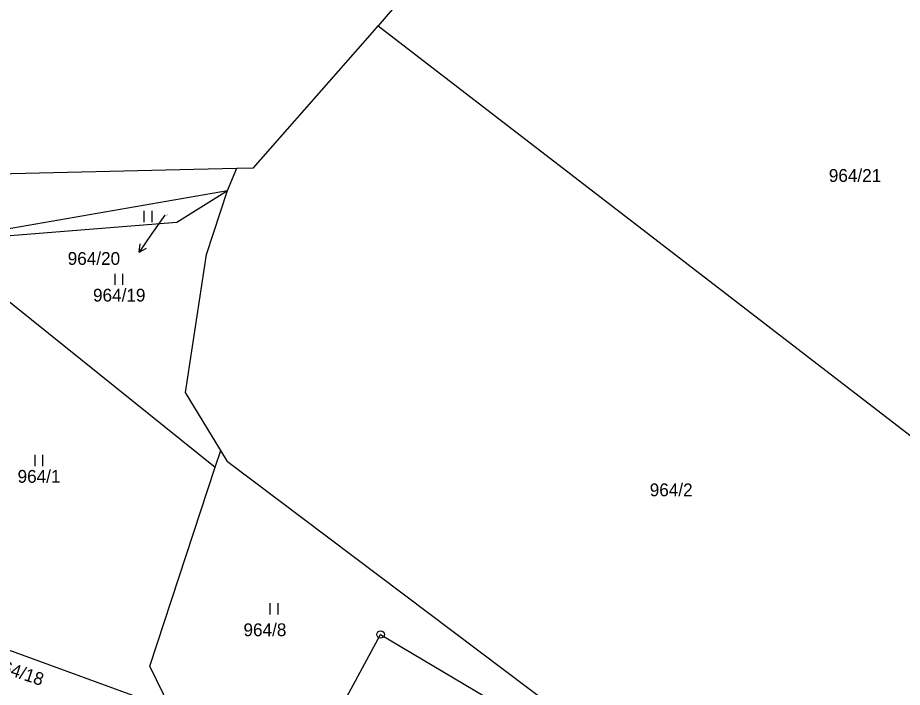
# Model space of a CAD drawing. Extents: x -795483 to -789093, y -1112258 to -1108741.
# Drawn here: x -791447.9 to -791330.6, y -1109186 to -1109097.1 of the extents above; entities that cross this region are included whole.
import ezdxf

# ---------------------------------------------------------------- set-up
doc = ezdxf.new("R2010")
doc.units = 0
for name, color, linetype in [('Komunikace', 7, 'Continuous'), ('Vrstva 1', 7, 'Continuous'), ('Vrstva 14', 7, 'Continuous'), ('Vrstva 16', 7, 'Continuous'), ('Vrstva 23', 7, 'Continuous'), ('Vrstva 28', 7, 'Continuous'), ('Vrstva 4', 7, 'Continuous')]:
    doc.layers.add(name, color=color, linetype=linetype)

msp = doc.modelspace()

# ---------------------------------------------------------------- linework, layer by layer
at = {"layer": 'Komunikace'}
msp.add_line((-791428.43, -1109123.31), (-791430.12, -1109125.73), dxfattribs=at)
at = {"layer": 'Vrstva 1'}
for p, q in [((-791400.09, -1109098.16), (-791291.5, -1109181.87)), ((-791420.08, -1109120.01), (-791418.87, -1109117.07)), ((-791458.97, -1109126.8), (-791420.08, -1109120.01)), ((-791426.81, -1109124.21), (-791420.08, -1109120.01)), ((-791422.88, -1109128.51), (-791420.08, -1109120.01)), ((-791458.97, -1109126.8), (-791426.81, -1109124.21)), ((-791458.97, -1109126.8), (-791421.72, -1109156.74)), ((-791425.67, -1109146.83), (-791422.88, -1109128.51)), ((-791420.99, -1109154.53), (-791425.67, -1109146.83)), ((-791421.72, -1109156.74), (-791420.99, -1109154.53)), ((-791420.11, -1109155.99), (-791420.99, -1109154.53)), ((-791430.42, -1109183.15), (-791421.72, -1109156.74)), ((-791420.11, -1109155.99), (-791373.34, -1109191.2)), ((-791470.73, -1109173.15), (-791427.61, -1109188.84)), ((-791427.61, -1109188.84), (-791430.42, -1109183.15))]:
    msp.add_line(p, q, dxfattribs=at)
msp.add_lwpolyline([(-791410.58, -1109198.93), (-791399.78, -1109178.95), (-791374.77, -1109193.83)], dxfattribs=at)
at = {"layer": 'Vrstva 16'}
for p, q in [((-791430.12, -1109125.73), (-791431.83, -1109128.19)), ((-791431.83, -1109128.19), (-791431.67, -1109127.08)), ((-791431.83, -1109128.19), (-791430.85, -1109127.66))]:
    msp.add_line(p, q, dxfattribs=at)
at = {"layer": 'Vrstva 23'}
for p, q in [((-791431.14, -1109124.24), (-791431.14, -1109122.74)), ((-791430.14, -1109122.74), (-791430.14, -1109124.24)), ((-791435.01, -1109132.56), (-791435.01, -1109131.06)), ((-791434.01, -1109131.06), (-791434.01, -1109132.56)), ((-791445.63, -1109156.61), (-791445.63, -1109155.11)), ((-791444.63, -1109155.11), (-791444.63, -1109156.61)), ((-791414.42, -1109176.28), (-791414.42, -1109174.78)), ((-791413.42, -1109174.78), (-791413.42, -1109176.28))]:
    msp.add_line(p, q, dxfattribs=at)
at = {"layer": 'Vrstva 28'}
for radius in [0.5, 0.01]:
    msp.add_circle((-791399.78, -1109178.95), radius, dxfattribs=at)
at = {"layer": 'Vrstva 4'}
for p, q in [((-791386.44, -1109082.09), (-791400.09, -1109098.16)), ((-791416.64, -1109117.02), (-791400.87, -1109099.07)), ((-791400.87, -1109099.07), (-791400.09, -1109098.16)), ((-791466.68, -1109118.19), (-791424.57, -1109117.2)), ((-791424.57, -1109117.2), (-791418.87, -1109117.07)), ((-791418.87, -1109117.07), (-791416.64, -1109117.02))]:
    msp.add_line(p, q, dxfattribs=at)

# ---------------------------------------------------------------- texts
at = {"layer": 'Vrstva 14'}
for s, height, p in [('964/21', 1.7, (-791340.32, -1109118.88)), ('964/20', 0.1, (-791428.43, -1109123.31)), ('964/19', 1.7, (-791437.94, -1109134.76)), ('964/1', 1.7, (-791447.95, -1109158.81)), ('964/2', 1.7, (-791364.08, -1109160.6)), ('964/8', 1.7, (-791417.98, -1109179.17))]:
    msp.add_text(s, height=height, dxfattribs=at).set_placement(p)
at = {"layer": 'Vrstva 16'}
msp.add_text('964/20', height=1.7, dxfattribs=at).set_placement((-791441.3, -1109129.89))
msp.add_text('964/18', height=1.7, rotation=341.3568, dxfattribs=at).set_placement((-791451.41, -1109183.57))

doc.saveas('drawing.dxf')
